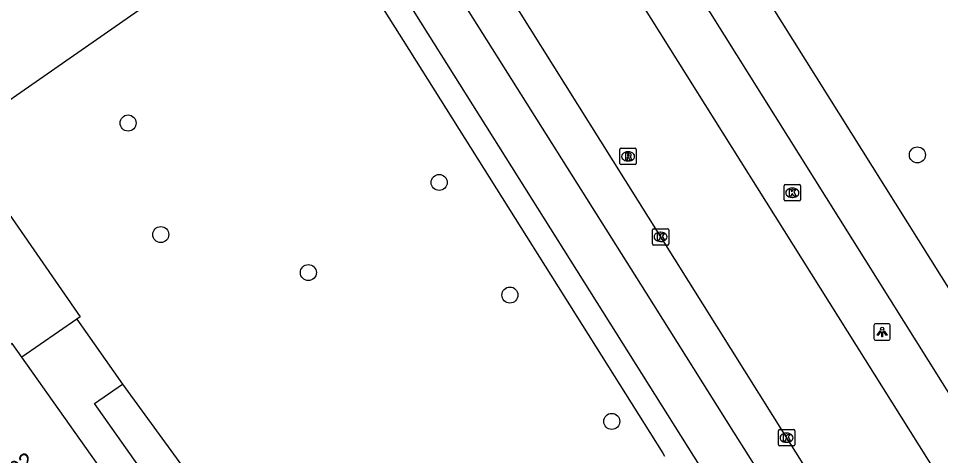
# Model space of a CAD drawing. Extents: x 159353 to 160616, y 385893 to 387321.
# Drawn here: x 160049 to 160105.2, y 387241.5 to 387268.2 of the extents above; entities that cross this region are included whole.
import ezdxf

# ---------------------------------------------------------------- set-up
doc = ezdxf.new("R2010")
doc.units = 0
for name, color, linetype in [('IMGEO_Boom', 7, 'Continuous'), ('IMGEO_Fietspad_gesloten', 7, 'Continuous'), ('IMGEO_Groenvoorziening', 7, 'Continuous'), ('IMGEO_Kolk', 7, 'Continuous'), ('IMGEO_Lichtpunt', 7, 'Continuous'), ('IMGEO_OVBaan_gesloten', 7, 'Continuous'), ('IMGEO_Pand', 7, 'Continuous'), ('IMGEO_Pand_nummerreeks', 7, 'Continuous'), ('IMGEO_Rijbaan_regionaal_gesloten', 7, 'Continuous'), ('IMGEO_Rioolput', 7, 'Continuous'), ('IMGEO_Voetpad_open', 7, 'Continuous')]:
    doc.layers.add(name, color=color, linetype=linetype)

msp = doc.modelspace()

# ---------------------------------------------------------------- linework, layer by layer
at = {"layer": 'IMGEO_Boom'}
for centre in [(160055.68, 387261.782), (160103.828, 387259.838), (160074.658, 387258.158), (160057.674, 387254.982), (160066.677, 387252.665), (160078.973, 387251.296), (160085.187, 387243.594)]:
    msp.add_circle(centre, 0.489, dxfattribs=at)
at = {"layer": 'IMGEO_Fietspad_gesloten'}
for points in [[(160298.755, 386915.152), (160263.313, 386971.696), (160245.966, 386999.301), (160236.977, 387013.604), (160225.591, 387031.723), (160214.358, 387049.6), (160203.016, 387067.649), (160182.845, 387099.748), (160170.83, 387118.868), (160165.191, 387127.841), (160114.358, 387208.818), (160105.041, 387223.274), (160097.876, 387234.64), (160092.639, 387242.947), (160087.304, 387251.405), (160076.381, 387268.72), (160076.235, 387268.952), (160066.963, 387283.69), (160066.811, 387283.933), (160063.17, 387289.774), (160061.354, 387292.644)], [(160299.01, 386909.452), (160260.746, 386970.418), (160243.818, 386997.378), (160180.729, 387097.854), (160168.72, 387116.98), (160162.997, 387126.094), (160111.944, 387207.355), (160102.688, 387221.699), (160090.197, 387241.473), (160073.984, 387267.224), (160059.735, 387289.888), (160059.646, 387289.834)]]:
    msp.add_lwpolyline(points, dxfattribs=at)
at = {"layer": 'IMGEO_Groenvoorziening'}
for points in [[(160066.736, 387275.904), (160045.178, 387260.891)], [(160045.178, 387260.891), (160052.758, 387249.971), (160052.549, 387249.827)], [(160055.344, 387245.866), (160061.889, 387236.885), (160062.993, 387237.663)]]:
    msp.add_lwpolyline(points, dxfattribs=at)
at = {"layer": 'IMGEO_Kolk'}
for p, q in [((160095.774, 387258.031), (160096.626, 387258.031)), ((160095.699, 387257.105), (160095.699, 387257.957)), ((160096.187, 387257.811), (160096.212, 387257.811)), ((160096.7, 387257.957), (160096.7, 387257.105)), ((160096.626, 387257.031), (160095.774, 387257.031)), ((160096.21, 387257.251), (160096.185, 387257.251)), ((160087.664, 387254.414), (160087.664, 387255.266)), ((160087.739, 387255.34), (160088.591, 387255.34)), ((160088.665, 387255.266), (160088.665, 387254.414)), ((160088.152, 387255.12), (160088.177, 387255.12)), ((160088.591, 387254.34), (160087.739, 387254.34)), ((160088.175, 387254.56), (160088.15, 387254.56)), ((160095.35, 387242.171), (160095.35, 387243.023)), ((160095.425, 387243.097), (160096.277, 387243.097)), ((160095.838, 387242.877), (160095.863, 387242.877)), ((160096.351, 387243.023), (160096.351, 387242.171)), ((160095.861, 387242.317), (160095.836, 387242.317)), ((160096.277, 387242.097), (160095.425, 387242.097))]:
    msp.add_line(p, q, dxfattribs=at)
for points in [[(160095.774, 387258.031), (160096.626, 387258.031)], [(160095.699, 387257.105), (160095.699, 387257.957)], [(160096.02, 387257.731), (160096.143, 387257.731), (160096.143, 387257.58), (160096.273, 387257.731), (160096.437, 387257.731), (160096.291, 387257.58), (160096.444, 387257.331), (160096.292, 387257.331), (160096.207, 387257.495), (160096.143, 387257.428), (160096.143, 387257.331), (160096.02, 387257.331), (160096.02, 387257.731)], [(160096.7, 387257.957), (160096.7, 387257.105)], [(160096.626, 387257.031), (160095.774, 387257.031)], [(160087.664, 387254.414), (160087.664, 387255.266)], [(160087.739, 387255.34), (160088.591, 387255.34)], [(160088.665, 387255.266), (160088.665, 387254.414)], [(160087.985, 387255.04), (160088.108, 387255.04), (160088.108, 387254.889), (160088.238, 387255.04), (160088.402, 387255.04), (160088.256, 387254.889), (160088.409, 387254.64), (160088.257, 387254.64), (160088.172, 387254.804), (160088.108, 387254.737), (160088.108, 387254.64), (160087.985, 387254.64), (160087.985, 387255.04)], [(160088.591, 387254.34), (160087.739, 387254.34)], [(160095.35, 387242.171), (160095.35, 387243.023)], [(160095.425, 387243.097), (160096.277, 387243.097)], [(160096.351, 387243.023), (160096.351, 387242.171)], [(160095.671, 387242.797), (160095.794, 387242.797), (160095.794, 387242.646), (160095.924, 387242.797), (160096.088, 387242.797), (160095.942, 387242.646), (160096.095, 387242.397), (160095.943, 387242.397), (160095.858, 387242.561), (160095.794, 387242.494), (160095.794, 387242.397), (160095.671, 387242.397), (160095.671, 387242.797)], [(160096.277, 387242.097), (160095.425, 387242.097)]]:
    msp.add_lwpolyline(points, dxfattribs=at)
for centre, start, end in [((160095.776, 387257.955), 91.552, 178.448), ((160095.776, 387257.955), 91.552, 178.448), ((160096.624, 387257.955), 1.552, 88.448), ((160096.624, 387257.955), 1.552, 88.448), ((160095.776, 387257.107), 181.552, 268.448), ((160095.776, 387257.107), 181.552, 268.448), ((160096.624, 387257.107), 271.552, 358.448), ((160096.624, 387257.107), 271.552, 358.448), ((160087.741, 387255.264), 91.552, 178.448), ((160087.741, 387255.264), 91.552, 178.448), ((160088.589, 387255.264), 1.552, 88.448), ((160088.589, 387255.264), 1.552, 88.448), ((160087.741, 387254.416), 181.552, 268.448), ((160087.741, 387254.416), 181.552, 268.448), ((160088.589, 387254.416), 271.552, 358.448), ((160088.589, 387254.416), 271.552, 358.448), ((160095.427, 387243.021), 91.552, 178.448), ((160095.427, 387243.021), 91.552, 178.448), ((160096.275, 387243.021), 1.552, 88.448), ((160096.275, 387243.021), 1.552, 88.448), ((160095.427, 387242.173), 181.552, 268.448), ((160095.427, 387242.173), 181.552, 268.448), ((160096.275, 387242.173), 271.552, 358.448), ((160096.275, 387242.173), 271.552, 358.448)]:
    msp.add_arc(centre, 0.0765, start, end, dxfattribs=at)
for centre, major_axis, ratio, start_param, end_param in [((160096.186, 387257.531), (-0.387, 0.002), 0.722429, 4.712389, 7.853982), ((160096.211, 387257.531), (-0.39, 0.002), 0.717154, 1.570796, 4.712389), ((160088.151, 387254.84), (-0.387, 0.002), 0.722429, 4.712389, 7.853982), ((160088.176, 387254.84), (-0.39, 0.002), 0.717154, 1.570796, 4.712389), ((160095.837, 387242.597), (-0.387, 0.002), 0.722429, 4.712389, 7.853982), ((160095.862, 387242.597), (-0.39, 0.002), 0.717154, 1.570796, 4.712389)]:
    msp.add_ellipse(centre, major_axis=major_axis, ratio=ratio, start_param=start_param, end_param=end_param, dxfattribs=at)
at = {"layer": 'IMGEO_Lichtpunt'}
for p, q in [((160101.182, 387249.447), (160101.182, 387248.64)), ((160101.182, 387249.447), (160101.182, 387248.64)), ((160102.084, 387249.542), (160101.276, 387249.542)), ((160102.084, 387249.542), (160101.276, 387249.542)), ((160102.178, 387248.64), (160102.178, 387249.447)), ((160102.178, 387248.64), (160102.178, 387249.447)), ((160101.276, 387248.546), (160102.084, 387248.546)), ((160101.276, 387248.546), (160102.084, 387248.546))]:
    msp.add_line(p, q, dxfattribs=at)
for points in [[(160101.556, 387249.111), (160101.595, 387249.083), (160101.407, 387248.821), (160101.369, 387248.848), (160101.556, 387249.111)], [(160101.658, 387249.063), (160101.705, 387249.063), (160101.705, 387248.741), (160101.658, 387248.741), (160101.658, 387249.063)], [(160101.768, 387249.083), (160101.806, 387249.11), (160101.993, 387248.848), (160101.954, 387248.82), (160101.768, 387249.083)]]:
    msp.add_lwpolyline(points, dxfattribs=at)
msp.add_circle((160101.681, 387249.245), 0.0994, dxfattribs=at)
for centre, start, end in [((160101.276, 387249.447), 90, 180), ((160101.276, 387249.447), 90, 180), ((160102.084, 387249.447), 0, 90), ((160102.084, 387249.447), 0, 90), ((160101.276, 387248.64), 180, 270), ((160101.276, 387248.64), 180, 270), ((160102.084, 387248.64), 270, 0), ((160102.084, 387248.64), 270, 360)]:
    msp.add_arc(centre, 0.0946, start, end, dxfattribs=at)
at = {"layer": 'IMGEO_OVBaan_gesloten'}
for points in [[(160293.588, 386952.623), (160276.83, 386979.273), (160272.043, 386986.848), (160267.754, 386993.765), (160265.141, 386997.883), (160260.731, 387004.898), (160219.331, 387070.791), (160169.143, 387150.659), (160133.251, 387207.891), (160089.964, 387276.862), (160074.769, 387300.977)], [(160087.318, 387274.685), (160127.975, 387209.886), (160130.381, 387206.055), (160130.274, 387205.979)]]:
    msp.add_lwpolyline(points, dxfattribs=at)
at = {"layer": 'IMGEO_Pand'}
for points in [[(160049.193, 387247.513), (160048.601, 387248.349), (160048.356, 387248.176)], [(160055.019, 387239.29), (160049.193, 387247.513)]]:
    msp.add_lwpolyline(points, dxfattribs=at)
at = {"layer": 'IMGEO_Rijbaan_regionaal_gesloten'}
for points in [[(160063.576, 387293.987), (160064.37, 387292.756), (160069.39, 387284.749), (160073.855, 387277.582), (160078.787, 387269.804), (160079.427, 387268.747), (160088.165, 387254.84), (160095.851, 387242.597), (160103.53, 387230.361), (160104.196, 387229.33)], [(160120.297, 387216.108), (160119.229, 387217.805), (160084.837, 387272.537)]]:
    msp.add_lwpolyline(points, dxfattribs=at)
at = {"layer": 'IMGEO_Rioolput'}
for p, q in [((160085.754, 387260.247), (160086.606, 387260.247)), ((160085.679, 387259.321), (160085.679, 387260.173)), ((160086.167, 387260.027), (160086.192, 387260.027)), ((160086.68, 387260.173), (160086.68, 387259.321)), ((160086.606, 387259.247), (160085.754, 387259.247)), ((160086.19, 387259.467), (160086.165, 387259.467))]:
    msp.add_line(p, q, dxfattribs=at)
for points in [[(160085.754, 387260.247), (160086.606, 387260.247)], [(160085.679, 387259.321), (160085.679, 387260.173)], [(160086.268, 387259.945), (160086.016, 387259.947), (160086.016, 387259.547)], [(160086.016, 387259.547), (160086.14, 387259.547), (160086.14, 387259.709), (160086.151, 387259.709)], [(160086.194, 387259.866), (160086.14, 387259.866), (160086.14, 387259.785)], [(160086.14, 387259.785), (160086.192, 387259.785)], [(160086.198, 387259.68), (160086.269, 387259.547), (160086.409, 387259.547), (160086.344, 387259.673)], [(160086.68, 387260.173), (160086.68, 387259.321)], [(160086.606, 387259.247), (160085.754, 387259.247)]]:
    msp.add_lwpolyline(points, dxfattribs=at)
for centre, radius, start, end in [((160085.756, 387260.171), 0.0765, 91.552, 178.448), ((160085.756, 387260.171), 0.0765, 91.552, 178.448), ((160086.604, 387260.171), 0.0765, 1.552, 88.448), ((160086.604, 387260.171), 0.0765, 1.552, 88.448), ((160086.15, 387259.656), 0.0533, 26.0293, 88.6989), ((160086.176, 387259.974), 0.19, 274.7715, 282.9687), ((160086.2, 387259.77), 0.0964, 77.0061, 93.1865), ((160086.214, 387259.827), 0.0378, 276.6634, 79.6772), ((160086.267, 387259.835), 0.109, 350.3612, 89.416), ((160086.265, 387259.835), 0.112, 277.5842, 350.9817), ((160086.249, 387259.62), 0.108, 29.5134, 73.7905), ((160085.756, 387259.323), 0.0765, 181.552, 268.448), ((160085.756, 387259.323), 0.0765, 181.552, 268.448), ((160086.604, 387259.323), 0.0765, 271.552, 358.448), ((160086.604, 387259.323), 0.0765, 271.552, 358.448)]:
    msp.add_arc(centre, radius, start, end, dxfattribs=at)
for centre, major_axis, ratio, start_param, end_param in [((160086.166, 387259.747), (-0.387, 0.002), 0.722429, 4.712389, 7.853982), ((160086.191, 387259.747), (-0.39, 0.002), 0.717154, 1.570796, 4.712389)]:
    msp.add_ellipse(centre, major_axis=major_axis, ratio=ratio, start_param=start_param, end_param=end_param, dxfattribs=at)
at = {"layer": 'IMGEO_Voetpad_open'}
for points in [[(160066.736, 387275.904), (160072.457, 387266.807), (160088.294, 387241.649), (160088.399, 387241.482)], [(160052.549, 387249.827), (160049.193, 387247.513)], [(160052.549, 387249.827), (160055.344, 387245.866)], [(160062.993, 387237.663), (160064.22, 387235.969), (160061.269, 387233.868), (160053.624, 387244.694), (160055.344, 387245.866)]]:
    msp.add_lwpolyline(points, dxfattribs=at)

# ---------------------------------------------------------------- texts
at = {"layer": 'IMGEO_Pand_nummerreeks'}
msp.add_text('74-84/G02', height=1, rotation=36.2853, dxfattribs=at).set_placement((160044.969, 387237.241))

doc.saveas('drawing.dxf')
